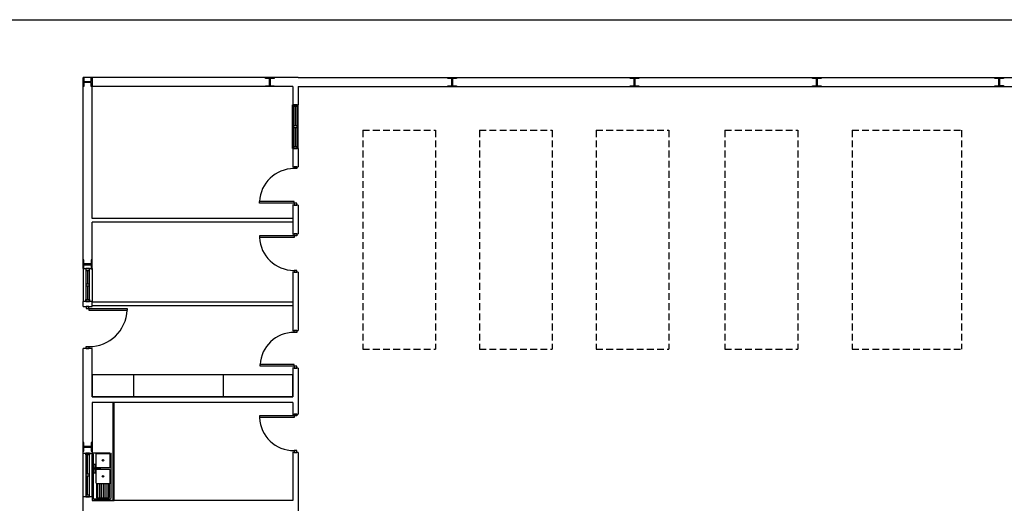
# Model space of a CAD drawing. Header units: millimetres. Extents: x -559 to 10735, y -2326 to 222.
# Tile 595 of 656: x 6810 to 6955, y -1357 to -1286. Entities that reach past the tile are written whole.
import ezdxf

# ---------------------------------------------------------------- set-up
doc = ezdxf.new("R2010")
doc.units = ezdxf.units.MM
doc.header["$LTSCALE"] = 4
doc.linetypes.add('HIDDEN', pattern=[0.375, 0.25, -0.125])
doc.layers.add('Extremos da Area Total', color=253, linetype='Continuous')
doc.layers.add('Planta Baixa', color=251, linetype='Continuous')

# ---------------------------------------------------------------- blocks, each defined once
blk = doc.blocks.new('A1063DH-flat-1-flat-1')
at = {"color": 9}
blk.add_line((0.455, -0.581), (0.457, -0.573), dxfattribs=at)
for points in [[(0.476, 0.625), (0.016, 0.623, 0.553012), (0.001, 0.599, 0.624336)], [(0.001, 0.599), (0.001, -0.599, 0.285257), (0.016, -0.623, 0.233769)], [(0.451, 0.61), (0.095, 0.61, 0.467329), (0.076, 0.587, 0.836247)], [(0.076, 0.587), (0.076, 0.26, 0.40231), (0.101, 0.234, 0.020408)], [(0.476, 0.26), (0.474, 0.592, 0.499438), (0.451, 0.61, 6.940275)], [(0.501, -0.599), (0.499, 0.607, 0.373967), (0.486, 0.623, -14.45072)], [(0.182, 0.183), (0.026, 0.183), (0.026, 0.221), (0.182, 0.221, -0.817655), (0.189, 0.184, 4.933965)], [(0.451, 0.172), (0.095, 0.172, 0.467329), (0.076, 0.149, 0.836247)], [(0.076, 0.149), (0.076, -0.177, 0.40231), (0.101, -0.203, 0.020408)], [(0.101, 0.234), (0.451, 0.234, 0.426218), (0.476, 0.26, -1.041667)], [(0.476, -0.177), (0.474, 0.154, 0.499438), (0.451, 0.172, 6.940275)], [(0.093, -0.202), (0.093, -0.573, 0.285257), (0.108, -0.597, 0.233769)], [(0.101, -0.203), (0.451, -0.203, 0.426218), (0.476, -0.177, -1.041667)], [(0.118, -0.599), (0.432, -0.599, 0.331496), (0.455, -0.581, -0.744843)]]:
    blk.add_lwpolyline(points, format="xyb", dxfattribs=at)
for points in [[(0.057, 0.183), (0.057, 0.073), (0.02, 0.073), (0.02, 0.323), (0.057, 0.323), (0.057, 0.221)], [(0.126, -0.203), (0.126, -0.599)], [(0.176, -0.203), (0.176, -0.599)], [(0.226, -0.203), (0.226, -0.599)], [(0.276, -0.203), (0.276, -0.599)], [(0.326, -0.203), (0.326, -0.599)], [(0.376, -0.203), (0.376, -0.599)], [(0.426, -0.203), (0.426, -0.599)], [(0.457, -0.573), (0.457, -0.203)], [(0.016, -0.623), (0.026, -0.625)], [(0.026, -0.625), (0.472, -0.625)], [(0.108, -0.597), (0.118, -0.599)]]:
    blk.add_lwpolyline(points, dxfattribs=at)
for centre in [(0.276, 0.428), (0.276, -0.011)]:
    blk.add_circle(centre, 0.0214, dxfattribs=at)
blk.add_arc((0.47, -0.594), 0.0315, 274.095, 350.2366, dxfattribs=at)
blk = doc.blocks.new('A1170DK-flat-1-flat-1')
at = {"color": 9}
for p, q in [((0.6, 2.69), (0, 2.69)), ((0, 2.69), (0, 0)), ((0.58, 0), (0.58, 2.69)), ((0.6, 0), (0.6, 2.69)), ((0, 0), (0.6, 0))]:
    blk.add_line(p, q, dxfattribs=at)
blk = doc.blocks.new('AUW01D3S-flat-13-flat-1')
at = {"color": 9}
for p, q in [((-0.125, 0), (-0.125, 1.2)), ((0.125, 0), (0.125, 1.2))]:
    blk.add_line(p, q, dxfattribs=at)
blk = doc.blocks.new('AUD18D1S-flat-31-flat-1')
at = {"color": 9}
for p, q in [((-0.125, 1.2), (0.125, 1.2)), ((0.125, 0), (-0.125, 0))]:
    blk.add_line(p, q, dxfattribs=at)
blk = doc.blocks.new('AUD19D1S-flat-31-flat-1')
at = {"color": 9}
for p, q in [((0, 1.2), (0, 1.2)), ((0, 0), (0, 0))]:
    blk.add_line(p, q, dxfattribs=at)
blk = doc.blocks.new('AUD37D1S-flat-83-flat-1')
at = {"color": 9}
for p, q in [((-0.05, 0.05), (-0.05, 0)), ((0.05, 0.05), (-0.05, 0.05)), ((-0.05, 0), (0.05, 0)), ((0.05, 0), (0.05, 0.05))]:
    blk.add_line(p, q, dxfattribs=at)
at = {"color": 9, "oblique": 36.8699, "width": 1.25, "flags": 3}
for p in [(-0.05, 0.05), (0, 0.05), (0.05, 0.05)]:
    blk.add_attdef('JAMBPT', p, '', height=0.00632, rotation=153.4349, dxfattribs=at)
at = {"color": 9, "width": 0.5, "flags": 3}
for p in [(-0.05, 0.05), (0, 0.05)]:
    blk.add_attdef('JAMBPT', p, '', height=0.01, rotation=90, dxfattribs=at)
blk = doc.blocks.new('AUD37D1S-flat-82-flat-1')
at = {"color": 9}
for p, q in [((-0.05, 0), (0.05, 0)), ((-0.05, -0.05), (-0.05, 0)), ((0.05, 0), (0.05, -0.05)), ((0.05, -0.05), (-0.05, -0.05))]:
    blk.add_line(p, q, dxfattribs=at)
at = {"color": 9, "text_generation_flag": 4, "flags": 3}
for p, height, rotation, width in [((-0.05, -0.05), 0.00632, 206.5651, 1.25), ((-0.05, -0.05), 0.01, 270, 0.5), ((0, -0.05), 0.00632, 206.5651, 1.25), ((0, -0.05), 0.01, 270, 0.5), ((0.05, -0.05), 0.00632, 206.5651, 1.25)]:
    blk.add_attdef('JAMBPT', p, '', height=height, rotation=rotation, dxfattribs=dict(at, width=width))
blk = doc.blocks.new('AUD40D1S-flat-26-flat-1')
at = {"color": 9}
for p, q in [((-0.05, 0.6), (-0.05, -0.6)), ((0.05, 0.6), (-0.05, 0.6)), ((0.05, -0.6), (0.05, 0.6)), ((-0.05, -0.6), (0.05, -0.6))]:
    blk.add_line(p, q, dxfattribs=at)
blk = doc.blocks.new('AUD40D1S-flat-25-flat-1')
at = {"color": 9}
for p, q in [((-0.05, 0.6), (-0.05, -0.6)), ((0.05, 0.6), (-0.05, 0.6)), ((0.05, -0.6), (0.05, 0.6)), ((-0.05, -0.6), (0.05, -0.6))]:
    blk.add_line(p, q, dxfattribs=at)
blk = doc.blocks.new('AUD37D1S-flat-81-flat-1')
at = {"color": 9}
for p, q in [((-0.05, 0.05), (-0.05, 0)), ((0.05, 0.05), (-0.05, 0.05)), ((-0.05, 0), (0.05, 0)), ((0.05, 0), (0.05, 0.05))]:
    blk.add_line(p, q, dxfattribs=at)
at = {"color": 9, "oblique": 36.8699, "width": 1.25, "flags": 3}
for p in [(-0.05, 0.05), (0, 0.05), (0.05, 0.05)]:
    blk.add_attdef('JAMBPT', p, '', height=0.00632, rotation=153.4349, dxfattribs=at)
at = {"color": 9, "width": 0.5, "flags": 3}
for p in [(-0.05, 0.05), (0, 0.05)]:
    blk.add_attdef('JAMBPT', p, '', height=0.01, rotation=90, dxfattribs=at)
blk = doc.blocks.new('AUW01D1S-flat-32-flat-1')
at = {"color": 9}
blk.add_line((0, -0.2625), (0, 0.2625), dxfattribs=at)
blk = doc.blocks.new('AUW01D1S-flat-31-flat-1')
at = {"color": 9}
blk.add_line((0, -0.2625), (0, 0.2625), dxfattribs=at)
blk = doc.blocks.new('AUD18D1S-flat-30-flat-1')
at = {"color": 9}
for p, q in [((-0.125, 0), (0.125, 0)), ((0.125, -1.15), (-0.125, -1.15))]:
    blk.add_line(p, q, dxfattribs=at)
blk = doc.blocks.new('AUD19D1S-flat-30-flat-1')
at = {"color": 9}
for p, q in [((0, 0), (0, 0)), ((0, -1.15), (0, -1.15))]:
    blk.add_line(p, q, dxfattribs=at)
blk = doc.blocks.new('AUD37D1S-flat-80-flat-1')
at = {"color": 9}
for p, q in [((0.0375, 0), (-0.0375, 0)), ((-0.0375, 0), (-0.0375, -0.05)), ((0.0375, -0.05), (0.0375, 0)), ((-0.0375, -0.05), (0.0375, -0.05))]:
    blk.add_line(p, q, dxfattribs=at)
at = {"color": 9, "oblique": 22.61986, "width": 1.083333, "flags": 3}
for p in [(-0.0375, -0.05), (0, -0.05), (0.0375, -0.05)]:
    blk.add_attdef('JAMBPT', p, '', height=0.00588, rotation=326.30993, dxfattribs=at)
at = {"color": 9, "width": 0.666667, "flags": 3}
for p in [(0, -0.05), (0.0375, -0.05)]:
    blk.add_attdef('JAMBPT', p, '', height=0.0075, rotation=270, dxfattribs=at)
blk = doc.blocks.new('AUD37D1S-flat-79-flat-1')
at = {"color": 9}
for p, q in [((-0.0375, 0.05), (0.0375, 0.05)), ((-0.0375, 0), (-0.0375, 0.05)), ((0.0375, 0), (-0.0375, 0)), ((0.0375, 0.05), (0.0375, 0))]:
    blk.add_line(p, q, dxfattribs=at)
at = {"color": 9, "text_generation_flag": 4, "flags": 3}
for p, height, rotation, width in [((-0.0375, 0.05), 0.00588, 33.69007, 1.083333), ((0, 0.05), 0.0075, 90, 0.666667), ((0, 0.05), 0.00588, 33.69007, 1.083333), ((0.0375, 0.05), 0.0075, 90, 0.666667), ((0.0375, 0.05), 0.00588, 33.69007, 1.083333)]:
    blk.add_attdef('JAMBPT', p, '', height=height, rotation=rotation, dxfattribs=dict(at, width=width))
blk = doc.blocks.new('AUD41D1S-flat-18-flat-1')
at = {"color": 9}
for p, q in [((0.0375, 0.575), (-0.0375, 0.575)), ((-0.0375, -0.575), (0.0375, -0.575))]:
    blk.add_line(p, q, dxfattribs=at)
blk = doc.blocks.new('AUD29D1S-flat-18-flat-1')
at = {"color": 9}
for p, q in [((0, 0.525), (0, 0.474)), ((0, 0.525), (1.05, 0.525)), ((0, 0.474), (1.05, 0.474)), ((1.05, 0.525), (1.05, 0.474))]:
    blk.add_line(p, q, dxfattribs=at)
blk.add_ellipse((0, 0.525), major_axis=(-0.742, 0.742), ratio=1, start_param=2.356194, end_param=3.878361, dxfattribs=at)
blk = doc.blocks.new('AUW01D3S-flat-12-flat-1')
at = {"color": 9}
for p, q in [((-0.125, 0), (-0.125, -0.9)), ((0.125, 0), (0.125, -0.9))]:
    blk.add_line(p, q, dxfattribs=at)
blk = doc.blocks.new('AUD18D1S-flat-29-flat-1')
at = {"color": 9}
for p, q in [((-0.125, 0), (0.125, 0)), ((0.125, -0.9), (-0.125, -0.9))]:
    blk.add_line(p, q, dxfattribs=at)
blk = doc.blocks.new('AUD19D1S-flat-29-flat-1')
at = {"color": 9}
for p, q in [((0, 0), (0, 0)), ((0, -0.9), (0, -0.9))]:
    blk.add_line(p, q, dxfattribs=at)
blk = doc.blocks.new('AUD37D1S-flat-78-flat-1')
at = {"color": 9}
for p, q in [((0.05, 0), (-0.05, 0)), ((-0.05, 0), (-0.05, -0.05)), ((0.05, -0.05), (0.05, 0)), ((-0.05, -0.05), (0.05, -0.05))]:
    blk.add_line(p, q, dxfattribs=at)
at = {"color": 9, "oblique": 36.8699, "width": 1.25, "flags": 3}
for p in [(-0.05, -0.05), (0, -0.05), (0.05, -0.05)]:
    blk.add_attdef('JAMBPT', p, '', height=0.00632, rotation=333.4349, dxfattribs=at)
at = {"color": 9, "width": 0.5, "flags": 3}
for p in [(0, -0.05), (0.05, -0.05)]:
    blk.add_attdef('JAMBPT', p, '', height=0.01, rotation=270, dxfattribs=at)
blk = doc.blocks.new('AUD37D1S-flat-77-flat-1')
at = {"color": 9}
for p, q in [((-0.05, 0.05), (0.05, 0.05)), ((-0.05, 0), (-0.05, 0.05)), ((0.05, 0), (-0.05, 0)), ((0.05, 0.05), (0.05, 0))]:
    blk.add_line(p, q, dxfattribs=at)
at = {"color": 9, "text_generation_flag": 4, "flags": 3}
for p, height, rotation, width in [((-0.05, 0.05), 0.00632, 26.5651, 1.25), ((0, 0.05), 0.01, 90, 0.5), ((0, 0.05), 0.00632, 26.5651, 1.25), ((0.05, 0.05), 0.01, 90, 0.5), ((0.05, 0.05), 0.00632, 26.5651, 1.25)]:
    blk.add_attdef('JAMBPT', p, '', height=height, rotation=rotation, dxfattribs=dict(at, width=width))
blk = doc.blocks.new('AUD40D1S-flat-24-flat-1')
at = {"color": 9}
for p, q in [((0.05, 0.45), (-0.05, 0.45)), ((-0.05, 0.45), (-0.05, -0.45)), ((0.05, -0.45), (0.05, 0.45)), ((-0.05, -0.45), (0.05, -0.45))]:
    blk.add_line(p, q, dxfattribs=at)
blk = doc.blocks.new('AUD40D1S-flat-23-flat-1')
at = {"color": 9}
for p, q in [((0.05, 0.45), (-0.05, 0.45)), ((-0.05, 0.45), (-0.05, -0.45)), ((0.05, -0.45), (0.05, 0.45)), ((-0.05, -0.45), (0.05, -0.45))]:
    blk.add_line(p, q, dxfattribs=at)
blk = doc.blocks.new('AUD37D1S-flat-76-flat-1')
at = {"color": 9}
for p, q in [((0.05, 0), (-0.05, 0)), ((-0.05, 0), (-0.05, -0.05)), ((0.05, -0.05), (0.05, 0)), ((-0.05, -0.05), (0.05, -0.05))]:
    blk.add_line(p, q, dxfattribs=at)
at = {"color": 9, "oblique": 36.8699, "width": 1.25, "flags": 3}
for p in [(-0.05, -0.05), (0, -0.05), (0.05, -0.05)]:
    blk.add_attdef('JAMBPT', p, '', height=0.00632, rotation=333.4349, dxfattribs=at)
at = {"color": 9, "width": 0.5, "flags": 3}
for p in [(0, -0.05), (0.05, -0.05)]:
    blk.add_attdef('JAMBPT', p, '', height=0.01, rotation=270, dxfattribs=at)
blk = doc.blocks.new('AUW01D1S-flat-30-flat-1')
at = {"color": 9}
blk.add_line((0, 0.1875), (0, -0.1875), dxfattribs=at)
blk = doc.blocks.new('AUW01D1S-flat-29-flat-1')
at = {"color": 9}
blk.add_line((0, 0.1875), (0, -0.1875), dxfattribs=at)
blk = doc.blocks.new('AUD18D1S-flat-28-flat-1')
at = {"color": 9}
for p, q in [((-0.075, 1.03), (0.075, 1.03)), ((0.075, 0), (-0.075, 0))]:
    blk.add_line(p, q, dxfattribs=at)
blk = doc.blocks.new('AUD19D1S-flat-28-flat-1')
at = {"color": 9}
for p, q in [((0, 1.03), (0, 1.03)), ((0, 0), (0, 0))]:
    blk.add_line(p, q, dxfattribs=at)
blk = doc.blocks.new('AUD37D1S-flat-75-flat-1')
at = {"color": 9}
for p, q in [((-0.0375, 0.05), (-0.0375, 0)), ((0.0375, 0.05), (-0.0375, 0.05)), ((-0.0375, 0), (0.0375, 0)), ((0.0375, 0), (0.0375, 0.05))]:
    blk.add_line(p, q, dxfattribs=at)
at = {"color": 9, "oblique": 22.61986, "width": 1.083333, "flags": 3}
for p in [(-0.0375, 0.05), (0, 0.05), (0.0375, 0.05)]:
    blk.add_attdef('JAMBPT', p, '', height=0.00588, rotation=146.30993, dxfattribs=at)
at = {"color": 9, "width": 0.666667, "flags": 3}
for p in [(-0.0375, 0.05), (0, 0.05)]:
    blk.add_attdef('JAMBPT', p, '', height=0.0075, rotation=90, dxfattribs=at)
blk = doc.blocks.new('AUD37D1S-flat-74-flat-1')
at = {"color": 9}
for p, q in [((-0.0375, 0), (0.0375, 0)), ((-0.0375, -0.05), (-0.0375, 0)), ((0.0375, 0), (0.0375, -0.05)), ((0.0375, -0.05), (-0.0375, -0.05))]:
    blk.add_line(p, q, dxfattribs=at)
at = {"color": 9, "text_generation_flag": 4, "flags": 3}
for p, height, rotation, width in [((-0.0375, -0.05), 0.00588, 213.69007, 1.083333), ((-0.0375, -0.05), 0.0075, 270, 0.666667), ((0, -0.05), 0.00588, 213.69007, 1.083333), ((0, -0.05), 0.0075, 270, 0.666667), ((0.0375, -0.05), 0.00588, 213.69007, 1.083333)]:
    blk.add_attdef('JAMBPT', p, '', height=height, rotation=rotation, dxfattribs=dict(at, width=width))
blk = doc.blocks.new('AUD41D1S-flat-17-flat-1')
at = {"color": 9}
for p, q in [((0.0375, 0.515), (-0.0375, 0.515)), ((-0.0375, -0.515), (0.0375, -0.515))]:
    blk.add_line(p, q, dxfattribs=at)
blk = doc.blocks.new('AUD29D1S-flat-17-flat-1')
at = {"color": 9}
for p, q in [((-0.93, -0.465), (-0.93, -0.42)), ((0, -0.42), (-0.93, -0.42)), ((0, -0.465), (-0.93, -0.465)), ((0, -0.465), (0, -0.42))]:
    blk.add_line(p, q, dxfattribs=at)
blk.add_ellipse((0, -0.465), major_axis=(-0.658, 0.658), ratio=1, start_param=-0.785398, end_param=0.736768, dxfattribs=at)
blk = doc.blocks.new('AUD18D1S-flat-27-flat-1')
at = {"color": 9}
for p, q in [((-0.075, 1.05), (0.075, 1.05)), ((0.075, 0), (-0.075, 0))]:
    blk.add_line(p, q, dxfattribs=at)
blk = doc.blocks.new('AUD19D1S-flat-27-flat-1')
at = {"color": 9}
for p, q in [((0, 1.05), (0, 1.05)), ((0, 0), (0, 0))]:
    blk.add_line(p, q, dxfattribs=at)
blk = doc.blocks.new('AUD37D1S-flat-73-flat-1')
at = {"color": 9}
for p, q in [((-0.0375, 0.05), (-0.0375, 0)), ((0.0375, 0.05), (-0.0375, 0.05)), ((-0.0375, 0), (0.0375, 0)), ((0.0375, 0), (0.0375, 0.05))]:
    blk.add_line(p, q, dxfattribs=at)
at = {"color": 9, "oblique": 22.61986, "width": 1.083333, "flags": 3}
for p in [(-0.0375, 0.05), (0, 0.05), (0.0375, 0.05)]:
    blk.add_attdef('JAMBPT', p, '', height=0.00588, rotation=146.30993, dxfattribs=at)
at = {"color": 9, "width": 0.666667, "flags": 3}
for p in [(-0.0375, 0.05), (0, 0.05)]:
    blk.add_attdef('JAMBPT', p, '', height=0.0075, rotation=90, dxfattribs=at)
blk = doc.blocks.new('AUD37D1S-flat-72-flat-1')
at = {"color": 9}
for p, q in [((-0.0375, 0), (0.0375, 0)), ((-0.0375, -0.05), (-0.0375, 0)), ((0.0375, 0), (0.0375, -0.05)), ((0.0375, -0.05), (-0.0375, -0.05))]:
    blk.add_line(p, q, dxfattribs=at)
at = {"color": 9, "text_generation_flag": 4, "flags": 3}
for p, height, rotation, width in [((-0.0375, -0.05), 0.00588, 213.69007, 1.083333), ((-0.0375, -0.05), 0.0075, 270, 0.666667), ((0, -0.05), 0.00588, 213.69007, 1.083333), ((0, -0.05), 0.0075, 270, 0.666667), ((0.0375, -0.05), 0.00588, 213.69007, 1.083333)]:
    blk.add_attdef('JAMBPT', p, '', height=height, rotation=rotation, dxfattribs=dict(at, width=width))
blk = doc.blocks.new('AUD41D1S-flat-16-flat-1')
at = {"color": 9}
for p, q in [((0.0375, 0.525), (-0.0375, 0.525)), ((-0.0375, -0.525), (0.0375, -0.525))]:
    blk.add_line(p, q, dxfattribs=at)
blk = doc.blocks.new('AUD30D1S-flat-4-flat-1')
at = {"color": 9}
for p, q in [((-0.95, 0.475), (-0.95, 0.429)), ((0, 0.475), (-0.95, 0.475)), ((0, 0.429), (-0.95, 0.429)), ((0, 0.475), (0, 0.429))]:
    blk.add_line(p, q, dxfattribs=at)
blk.add_ellipse((0, 0.475), major_axis=(0.672, 0.672), ratio=1, start_param=2.404825, end_param=3.926991, dxfattribs=at)
blk = doc.blocks.new('AUD18D1S-flat-26-flat-1')
at = {"color": 9}
for p, q in [((-0.075, 1.05), (0.075, 1.05)), ((0.075, 0), (-0.075, 0))]:
    blk.add_line(p, q, dxfattribs=at)
blk = doc.blocks.new('AUD19D1S-flat-26-flat-1')
at = {"color": 9}
for p, q in [((0, 1.05), (0, 1.05)), ((0, 0), (0, 0))]:
    blk.add_line(p, q, dxfattribs=at)
blk = doc.blocks.new('AUD37D1S-flat-71-flat-1')
at = {"color": 9}
for p, q in [((-0.0375, 0.05), (-0.0375, 0)), ((0.0375, 0.05), (-0.0375, 0.05)), ((-0.0375, 0), (0.0375, 0)), ((0.0375, 0), (0.0375, 0.05))]:
    blk.add_line(p, q, dxfattribs=at)
at = {"color": 9, "oblique": 22.61986, "width": 1.083333, "flags": 3}
for p in [(-0.0375, 0.05), (0, 0.05), (0.0375, 0.05)]:
    blk.add_attdef('JAMBPT', p, '', height=0.00588, rotation=146.30993, dxfattribs=at)
at = {"color": 9, "width": 0.666667, "flags": 3}
for p in [(-0.0375, 0.05), (0, 0.05)]:
    blk.add_attdef('JAMBPT', p, '', height=0.0075, rotation=90, dxfattribs=at)
blk = doc.blocks.new('AUD37D1S-flat-70-flat-1')
at = {"color": 9}
for p, q in [((-0.0375, 0), (0.0375, 0)), ((-0.0375, -0.05), (-0.0375, 0)), ((0.0375, 0), (0.0375, -0.05)), ((0.0375, -0.05), (-0.0375, -0.05))]:
    blk.add_line(p, q, dxfattribs=at)
at = {"color": 9, "text_generation_flag": 4, "flags": 3}
for p, height, rotation, width in [((-0.0375, -0.05), 0.00588, 213.69007, 1.083333), ((-0.0375, -0.05), 0.0075, 270, 0.666667), ((0, -0.05), 0.00588, 213.69007, 1.083333), ((0, -0.05), 0.0075, 270, 0.666667), ((0.0375, -0.05), 0.00588, 213.69007, 1.083333)]:
    blk.add_attdef('JAMBPT', p, '', height=height, rotation=rotation, dxfattribs=dict(at, width=width))
blk = doc.blocks.new('AUD41D1S-flat-15-flat-1')
at = {"color": 9}
for p, q in [((0.0375, 0.525), (-0.0375, 0.525)), ((-0.0375, -0.525), (0.0375, -0.525))]:
    blk.add_line(p, q, dxfattribs=at)
blk = doc.blocks.new('AUD29D1S-flat-16-flat-1')
at = {"color": 9}
for p, q in [((-0.95, -0.475), (-0.95, -0.429)), ((0, -0.429), (-0.95, -0.429)), ((0, -0.475), (-0.95, -0.475)), ((0, -0.475), (0, -0.429))]:
    blk.add_line(p, q, dxfattribs=at)
blk.add_ellipse((0, -0.475), major_axis=(0.672, 0.672), ratio=1, start_param=0.785398, end_param=2.307564, dxfattribs=at)
blk = doc.blocks.new('AUW01D3S-flat-11-flat-1')
at = {"color": 9}
for p, q in [((-0.075, 0), (-0.075, 1.2)), ((0.075, 0), (0.075, 1.2))]:
    blk.add_line(p, q, dxfattribs=at)
blk = doc.blocks.new('AUD18D1S-flat-25-flat-1')
at = {"color": 9}
for p, q in [((-0.075, 1.2), (0.075, 1.2)), ((0.075, 0), (-0.075, 0))]:
    blk.add_line(p, q, dxfattribs=at)
blk = doc.blocks.new('AUD19D1S-flat-25-flat-1')
at = {"color": 9}
for p, q in [((0, 1.2), (0, 1.2)), ((0, 0), (0, 0))]:
    blk.add_line(p, q, dxfattribs=at)
blk = doc.blocks.new('AUD37D1S-flat-69-flat-1')
at = {"color": 9}
for p, q in [((-0.05, 0.05), (-0.05, 0)), ((0.05, 0.05), (-0.05, 0.05)), ((-0.05, 0), (0.05, 0)), ((0.05, 0), (0.05, 0.05))]:
    blk.add_line(p, q, dxfattribs=at)
at = {"color": 9, "oblique": 36.8699, "width": 1.25, "flags": 3}
for p in [(-0.05, 0.05), (0, 0.05), (0.05, 0.05)]:
    blk.add_attdef('JAMBPT', p, '', height=0.00632, rotation=153.4349, dxfattribs=at)
at = {"color": 9, "width": 0.5, "flags": 3}
for p in [(-0.05, 0.05), (0, 0.05)]:
    blk.add_attdef('JAMBPT', p, '', height=0.01, rotation=90, dxfattribs=at)
blk = doc.blocks.new('AUD37D1S-flat-68-flat-1')
at = {"color": 9}
for p, q in [((-0.05, 0), (0.05, 0)), ((-0.05, -0.05), (-0.05, 0)), ((0.05, 0), (0.05, -0.05)), ((0.05, -0.05), (-0.05, -0.05))]:
    blk.add_line(p, q, dxfattribs=at)
at = {"color": 9, "text_generation_flag": 4, "flags": 3}
for p, height, rotation, width in [((-0.05, -0.05), 0.00632, 206.5651, 1.25), ((-0.05, -0.05), 0.01, 270, 0.5), ((0, -0.05), 0.00632, 206.5651, 1.25), ((0, -0.05), 0.01, 270, 0.5), ((0.05, -0.05), 0.00632, 206.5651, 1.25)]:
    blk.add_attdef('JAMBPT', p, '', height=height, rotation=rotation, dxfattribs=dict(at, width=width))
blk = doc.blocks.new('AUD40D1S-flat-22-flat-1')
at = {"color": 9}
for p, q in [((-0.05, 0.6), (-0.05, -0.6)), ((0.05, 0.6), (-0.05, 0.6)), ((0.05, -0.6), (0.05, 0.6)), ((-0.05, -0.6), (0.05, -0.6))]:
    blk.add_line(p, q, dxfattribs=at)
blk = doc.blocks.new('AUD40D1S-flat-21-flat-1')
at = {"color": 9}
for p, q in [((-0.05, 0.6), (-0.05, -0.6)), ((0.05, 0.6), (-0.05, 0.6)), ((0.05, -0.6), (0.05, 0.6)), ((-0.05, -0.6), (0.05, -0.6))]:
    blk.add_line(p, q, dxfattribs=at)
blk = doc.blocks.new('AUD37D1S-flat-67-flat-1')
at = {"color": 9}
for p, q in [((-0.05, 0.05), (-0.05, 0)), ((0.05, 0.05), (-0.05, 0.05)), ((-0.05, 0), (0.05, 0)), ((0.05, 0), (0.05, 0.05))]:
    blk.add_line(p, q, dxfattribs=at)
at = {"color": 9, "oblique": 36.8699, "width": 1.25, "flags": 3}
for p in [(-0.05, 0.05), (0, 0.05), (0.05, 0.05)]:
    blk.add_attdef('JAMBPT', p, '', height=0.00632, rotation=153.4349, dxfattribs=at)
at = {"color": 9, "width": 0.5, "flags": 3}
for p in [(-0.05, 0.05), (0, 0.05)]:
    blk.add_attdef('JAMBPT', p, '', height=0.01, rotation=90, dxfattribs=at)
blk = doc.blocks.new('AUW01D1S-flat-28-flat-1')
at = {"color": 9}
blk.add_line((0, -0.2625), (0, 0.2625), dxfattribs=at)
blk = doc.blocks.new('AUW01D1S-flat-27-flat-1')
at = {"color": 9}
blk.add_line((0, -0.2625), (0, 0.2625), dxfattribs=at)
blk = doc.blocks.new('AUD18D1S-flat-24-flat-1')
at = {"color": 9}
for p, q in [((-0.075, 1.05), (0.075, 1.05)), ((0.075, 0), (-0.075, 0))]:
    blk.add_line(p, q, dxfattribs=at)
blk = doc.blocks.new('AUD19D1S-flat-24-flat-1')
at = {"color": 9}
for p, q in [((0, 1.05), (0, 1.05)), ((0, 0), (0, 0))]:
    blk.add_line(p, q, dxfattribs=at)
blk = doc.blocks.new('AUD37D1S-flat-66-flat-1')
at = {"color": 9}
for p, q in [((-0.0375, 0.05), (-0.0375, 0)), ((0.0375, 0.05), (-0.0375, 0.05)), ((-0.0375, 0), (0.0375, 0)), ((0.0375, 0), (0.0375, 0.05))]:
    blk.add_line(p, q, dxfattribs=at)
at = {"color": 9, "oblique": 22.61986, "width": 1.083333, "flags": 3}
for p in [(-0.0375, 0.05), (0, 0.05), (0.0375, 0.05)]:
    blk.add_attdef('JAMBPT', p, '', height=0.00588, rotation=146.30993, dxfattribs=at)
at = {"color": 9, "width": 0.666667, "flags": 3}
for p in [(-0.0375, 0.05), (0, 0.05)]:
    blk.add_attdef('JAMBPT', p, '', height=0.0075, rotation=90, dxfattribs=at)
blk = doc.blocks.new('AUD37D1S-flat-65-flat-1')
at = {"color": 9}
for p, q in [((-0.0375, 0), (0.0375, 0)), ((-0.0375, -0.05), (-0.0375, 0)), ((0.0375, 0), (0.0375, -0.05)), ((0.0375, -0.05), (-0.0375, -0.05))]:
    blk.add_line(p, q, dxfattribs=at)
at = {"color": 9, "text_generation_flag": 4, "flags": 3}
for p, height, rotation, width in [((-0.0375, -0.05), 0.00588, 213.69007, 1.083333), ((-0.0375, -0.05), 0.0075, 270, 0.666667), ((0, -0.05), 0.00588, 213.69007, 1.083333), ((0, -0.05), 0.0075, 270, 0.666667), ((0.0375, -0.05), 0.00588, 213.69007, 1.083333)]:
    blk.add_attdef('JAMBPT', p, '', height=height, rotation=rotation, dxfattribs=dict(at, width=width))
blk = doc.blocks.new('AUD41D1S-flat-14-flat-1')
at = {"color": 9}
for p, q in [((0.0375, 0.525), (-0.0375, 0.525)), ((-0.0375, -0.525), (0.0375, -0.525))]:
    blk.add_line(p, q, dxfattribs=at)
blk = doc.blocks.new('AUD30D1S-flat-3-flat-1')
at = {"color": 9}
for p, q in [((-0.95, 0.475), (-0.95, 0.429)), ((0, 0.475), (-0.95, 0.475)), ((0, 0.429), (-0.95, 0.429)), ((0, 0.475), (0, 0.429))]:
    blk.add_line(p, q, dxfattribs=at)
blk.add_ellipse((0, 0.475), major_axis=(0.672, 0.672), ratio=1, start_param=2.404825, end_param=3.926991, dxfattribs=at)

msp = doc.modelspace()

# ---------------------------------------------------------------- linework, layer by layer
at = {"layer": 'Extremos da Area Total'}
msp.add_lwpolyline([(6706.99, -1302.87), (6706.99, -1285.94), (7209.8, -1285.94), (7209.8, -1431.23), (6706.99, -1431.23), (6706.99, -1305.72)], dxfattribs=at)
at = {"layer": 'Planta Baixa'}
for p, q in [((6851.02, -1294.46), (6819.3, -1294.46)), ((6819.3, -1322.63), (6819.3, -1294.46)), ((6851.02, -1294.46), (7150.61, -1294.46)), ((6850.21, -1295.8), (6820.64, -1295.8)), ((6820.64, -1315.23), (6820.64, -1295.8)), ((6850.21, -1295.8), (6850.21, -1298.49)), ((6851.02, -1295.8), (6851.02, -1298.49)), ((6851.02, -1295.8), (7150.61, -1295.8)), ((6850.21, -1304.94), (6850.21, -1307.63)), ((6851.02, -1304.94), (6851.02, -1307.63)), ((6850.21, -1313.27), (6850.21, -1317.52)), ((6851.02, -1313.27), (6851.02, -1317.52)), ((6850.21, -1315.23), (6820.64, -1315.23)), ((6850.21, -1315.77), (6820.64, -1315.77)), ((6820.64, -1322.63), (6820.64, -1315.77)), ((6850.21, -1323.16), (6850.21, -1331.76)), ((6851.02, -1323.16), (6851.02, -1331.76)), ((6819.3, -1328.22), (6819.3, -1327.46)), ((6820.64, -1328.22), (6820.64, -1327.46)), ((6850.21, -1327.59), (6820.64, -1327.59)), ((6850.21, -1328.13), (6820.64, -1328.13)), ((6819.3, -1349.83), (6819.3, -1334.4)), ((6820.64, -1341.55), (6820.64, -1334.4)), ((6826.8, -1341.55), (6826.8, -1338.31)), ((6840.02, -1341.55), (6840.02, -1338.31)), ((6850.21, -1337.3), (6850.21, -1341.55)), ((6851.02, -1337.3), (6851.02, -1344.08)), ((6850.21, -1341.55), (6820.64, -1341.55)), ((6825.48, -1341.55), (6834.83, -1341.55)), ((6850.21, -1342.36), (6820.64, -1342.36)), ((6820.64, -1342.36), (6820.64, -1349.83)), ((6850.21, -1342.36), (6850.21, -1344.08)), ((6850.21, -1349.72), (6850.21, -1356.82)), ((6851.02, -1349.72), (6851.02, -1358.32)), ((6819.3, -1364.35), (6819.3, -1356.28)), ((6820.64, -1356.28), (6820.64, -1356.82)), ((6850.21, -1356.82), (6820.64, -1356.82))]:
    msp.add_line(p, q, dxfattribs=at)
at = {"layer": 'Planta Baixa', "linetype": 'HIDDEN'}
for p, q in [((6860.54, -1302.24), (6871.29, -1302.24)), ((6860.54, -1302.24), (6860.54, -1334.5)), ((6871.29, -1302.24), (6871.29, -1334.5)), ((6877.74, -1302.24), (6877.74, -1334.5)), ((6877.74, -1302.24), (6888.49, -1302.24)), ((6888.49, -1302.24), (6888.49, -1334.5)), ((6894.95, -1302.24), (6894.95, -1334.5)), ((6894.95, -1302.24), (6905.7, -1302.24)), ((6905.7, -1302.24), (6905.7, -1334.5)), ((6913.92, -1302.24), (6913.92, -1334.5)), ((6913.92, -1302.24), (6924.68, -1302.24)), ((6924.68, -1302.24), (6924.68, -1334.5)), ((6932.69, -1302.24), (6948.82, -1302.24)), ((6932.69, -1302.24), (6932.69, -1334.5)), ((6948.82, -1302.24), (6948.82, -1334.5)), ((6860.54, -1334.5), (6871.29, -1334.5)), ((6877.74, -1334.5), (6888.49, -1334.5)), ((6894.95, -1334.5), (6905.7, -1334.5)), ((6913.92, -1334.5), (6924.68, -1334.5)), ((6932.69, -1334.5), (6948.82, -1334.5))]:
    msp.add_line(p, q, dxfattribs=at)
at = {"layer": 'Planta Baixa'}
for points in [[(6820.62, -1295.77), (6820.51, -1295.77), (6820.51, -1295.24, 0.414214), (6820.45, -1295.18), (6819.49, -1295.18, 0.414214), (6819.43, -1295.24), (6819.43, -1295.77), (6819.32, -1295.77), (6819.32, -1294.48), (6819.43, -1294.48), (6819.43, -1295.02, 0.414214), (6819.49, -1295.07), (6820.45, -1295.07, 0.414214), (6820.51, -1295.02), (6820.51, -1294.48), (6820.62, -1294.48)], [(6847.5, -1294.48), (6847.5, -1294.59), (6846.96, -1294.59, 0.414214), (6846.9, -1294.64), (6846.9, -1295.61, 0.414214), (6846.96, -1295.67), (6847.5, -1295.67), (6847.5, -1295.77), (6846.21, -1295.77), (6846.21, -1295.67), (6846.74, -1295.67, 0.414214), (6846.8, -1295.61), (6846.8, -1294.64, 0.414214), (6846.74, -1294.59), (6846.21, -1294.59), (6846.21, -1294.48)], [(6874.38, -1294.48), (6874.38, -1294.59), (6873.84, -1294.59, 0.414214), (6873.79, -1294.64), (6873.79, -1295.61, 0.414214), (6873.84, -1295.67), (6874.38, -1295.67), (6874.38, -1295.77), (6873.09, -1295.77), (6873.09, -1295.67), (6873.62, -1295.67, 0.414214), (6873.68, -1295.61), (6873.68, -1294.64, 0.414214), (6873.62, -1294.59), (6873.09, -1294.59), (6873.09, -1294.48)], [(6901.26, -1294.48), (6901.26, -1294.59), (6900.72, -1294.59, 0.414214), (6900.67, -1294.64), (6900.67, -1295.61, 0.414214), (6900.72, -1295.67), (6901.26, -1295.67), (6901.26, -1295.77), (6899.97, -1295.77), (6899.97, -1295.67), (6900.51, -1295.67, 0.414214), (6900.56, -1295.61), (6900.56, -1294.64, 0.414214), (6900.51, -1294.59), (6899.97, -1294.59), (6899.97, -1294.48)], [(6928.14, -1294.48), (6928.14, -1294.59), (6927.6, -1294.59, 0.414214), (6927.55, -1294.64), (6927.55, -1295.61, 0.414214), (6927.6, -1295.67), (6928.14, -1295.67), (6928.14, -1295.77), (6926.85, -1295.77), (6926.85, -1295.67), (6927.39, -1295.67, 0.414214), (6927.44, -1295.61), (6927.44, -1294.64, 0.414214), (6927.39, -1294.59), (6926.85, -1294.59), (6926.85, -1294.48)], [(6953.73, -1295.78), (6953.73, -1295.67), (6954.27, -1295.67, 0.414214), (6954.32, -1295.61), (6954.32, -1294.64, 0.414214), (6954.27, -1294.59), (6953.73, -1294.59), (6953.73, -1294.49), (6955.02, -1294.48), (6955.02, -1294.59), (6954.48, -1294.59, 0.414214), (6954.43, -1294.64), (6954.43, -1295.61, 0.414214), (6954.49, -1295.66), (6955.02, -1295.66), (6955.02, -1295.77)], [(6819.32, -1322.65), (6819.43, -1322.65), (6819.43, -1322.12, -0.414214), (6819.49, -1322.06), (6820.45, -1322.06, -0.414214), (6820.51, -1322.12), (6820.51, -1322.65), (6820.62, -1322.65), (6820.62, -1321.36), (6820.51, -1321.36), (6820.51, -1321.9, -0.414214), (6820.45, -1321.95), (6819.49, -1321.95, -0.414214), (6819.43, -1321.9), (6819.43, -1321.36), (6819.32, -1321.36)], [(6819.32, -1349.53), (6819.43, -1349.53), (6819.43, -1349, -0.414214), (6819.49, -1348.94), (6820.45, -1348.94, -0.414214), (6820.51, -1349), (6820.51, -1349.53), (6820.62, -1349.53), (6820.62, -1348.24), (6820.51, -1348.24), (6820.51, -1348.78, -0.414214), (6820.45, -1348.84), (6819.49, -1348.84, -0.414214), (6819.43, -1348.78), (6819.43, -1348.24), (6819.32, -1348.24)]]:
    msp.add_lwpolyline(points, format="xyb", close=True, dxfattribs=at)
msp.add_lwpolyline([(6820.64, -1341.55), (6850.21, -1341.55), (6850.21, -1338.31), (6820.64, -1338.31)], close=True, dxfattribs=at)

# ---------------------------------------------------------------- block references
at = {"layer": 'Planta Baixa', "xscale": 5.376215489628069, "yscale": 5.376215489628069, "zscale": 5.376215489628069}
for name, p in [('AUW01D3S-flat-11-flat-1', (6850.61, -1304.94)), ('AUD18D1S-flat-25-flat-1', (6850.61, -1304.94)), ('AUD37D1S-flat-68-flat-1', (6850.61, -1298.49)), ('AUD40D1S-flat-22-flat-1', (6850.61, -1301.71)), ('AUD40D1S-flat-21-flat-1', (6850.61, -1301.71)), ('AUD19D1S-flat-25-flat-1', (6850.61, -1304.94)), ('AUW01D1S-flat-27-flat-1', (6850.61, -1300.17)), ('AUD37D1S-flat-67-flat-1', (6850.61, -1301.85)), ('AUW01D1S-flat-28-flat-1', (6850.61, -1303.26)), ('AUD37D1S-flat-69-flat-1', (6850.61, -1304.94)), ('AUD29D1S-flat-16-flat-1', (6850.41, -1310.45)), ('AUD18D1S-flat-26-flat-1', (6850.61, -1313.27)), ('AUD37D1S-flat-70-flat-1', (6850.61, -1307.63)), ('AUD41D1S-flat-15-flat-1', (6850.61, -1310.45)), ('AUD19D1S-flat-26-flat-1', (6850.61, -1313.27)), ('AUD37D1S-flat-71-flat-1', (6850.61, -1313.27)), ('AUD30D1S-flat-4-flat-1', (6850.41, -1320.34)), ('AUD18D1S-flat-27-flat-1', (6850.61, -1323.16)), ('AUD37D1S-flat-72-flat-1', (6850.61, -1317.52)), ('AUD41D1S-flat-16-flat-1', (6850.61, -1320.34)), ('AUD19D1S-flat-27-flat-1', (6850.61, -1323.16)), ('AUW01D3S-flat-12-flat-1', (6819.97, -1322.63)), ('AUD18D1S-flat-29-flat-1', (6819.97, -1322.63)), ('AUD37D1S-flat-78-flat-1', (6819.97, -1322.63)), ('AUD40D1S-flat-24-flat-1', (6819.97, -1325.05)), ('AUD40D1S-flat-23-flat-1', (6819.97, -1325.05)), ('AUD19D1S-flat-29-flat-1', (6819.97, -1322.63)), ('AUW01D1S-flat-30-flat-1', (6819.97, -1323.9)), ('AUD37D1S-flat-73-flat-1', (6850.61, -1323.16)), ('AUD37D1S-flat-76-flat-1', (6819.97, -1324.91)), ('AUW01D1S-flat-29-flat-1', (6819.97, -1326.19)), ('AUD18D1S-flat-30-flat-1', (6819.97, -1328.22)), ('AUD37D1S-flat-77-flat-1', (6819.97, -1327.46)), ('AUD37D1S-flat-80-flat-1', (6819.97, -1328.22)), ('AUD41D1S-flat-18-flat-1', (6819.97, -1331.31)), ('AUD19D1S-flat-30-flat-1', (6819.97, -1328.22)), ('AUD29D1S-flat-18-flat-1', (6820.17, -1331.31)), ('AUD29D1S-flat-17-flat-1', (6850.41, -1334.53)), ('AUD18D1S-flat-28-flat-1', (6850.61, -1337.3)), ('AUD37D1S-flat-74-flat-1', (6850.61, -1331.76)), ('AUD41D1S-flat-17-flat-1', (6850.61, -1334.53)), ('AUD19D1S-flat-28-flat-1', (6850.61, -1337.3)), ('AUD37D1S-flat-79-flat-1', (6819.97, -1334.4)), ('AUD37D1S-flat-75-flat-1', (6850.61, -1337.3)), ('A1170DK-flat-1-flat-1', (6820.64, -1356.82)), ('AUD30D1S-flat-3-flat-1', (6850.41, -1346.9)), ('AUD18D1S-flat-24-flat-1', (6850.61, -1349.72)), ('AUD37D1S-flat-65-flat-1', (6850.61, -1344.08)), ('AUD41D1S-flat-14-flat-1', (6850.61, -1346.9)), ('AUD19D1S-flat-24-flat-1', (6850.61, -1349.72)), ('AUW01D3S-flat-13-flat-1', (6819.97, -1356.28)), ('AUD18D1S-flat-31-flat-1', (6819.97, -1356.28)), ('AUD37D1S-flat-82-flat-1', (6819.97, -1349.83)), ('AUD40D1S-flat-26-flat-1', (6819.97, -1353.06)), ('AUD40D1S-flat-25-flat-1', (6819.97, -1353.06)), ('AUD19D1S-flat-31-flat-1', (6819.97, -1356.28)), ('AUW01D1S-flat-31-flat-1', (6819.97, -1351.51)), ('A1063DH-flat-1-flat-1', (6820.76, -1353.19)), ('AUD37D1S-flat-66-flat-1', (6850.61, -1349.72)), ('AUD37D1S-flat-81-flat-1', (6819.97, -1353.19)), ('AUW01D1S-flat-32-flat-1', (6819.97, -1354.6)), ('AUD37D1S-flat-83-flat-1', (6819.97, -1356.28))]:
    msp.add_blockref(name, p, dxfattribs=at)

doc.saveas('drawing.dxf')
